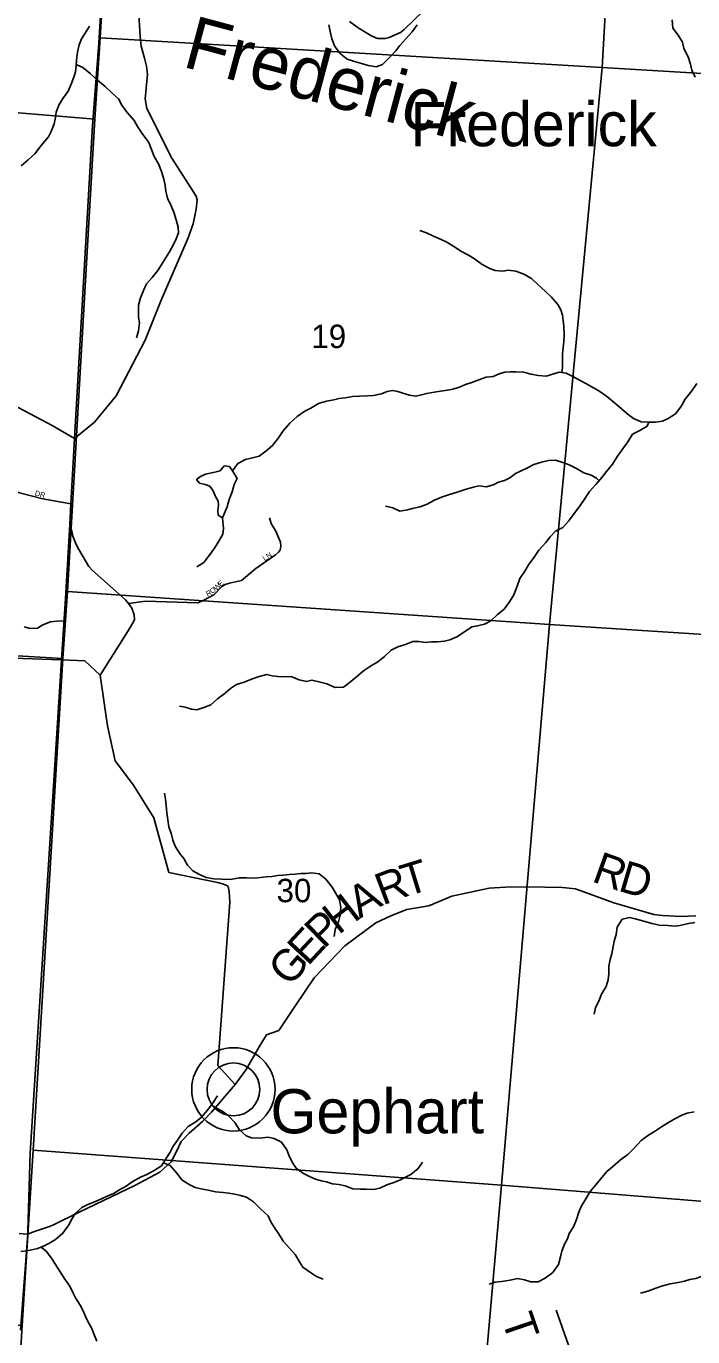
# Model space of a CAD drawing. Extents: x 1624196 to 2029251, y 146837 to 440034.
# Drawn here: x 1882613 to 1888902, y 284322 to 296690 of the extents above; entities that cross this region are included whole.
import ezdxf

# ---------------------------------------------------------------- set-up
doc = ezdxf.new("R2010")
doc.units = 0
for name, color, linetype in [('GM_X_County_Road', 7, 'Continuous'), ('GM_X_County_Road_Text', 7, 'Continuous'), ('GM_X_Minor_Lake', 7, 'Continuous'), ('GM_X_Minor_River', 7, 'Continuous'), ('GM_X_Minor_River_Text', 7, 'Continuous'), ('GM_X_Section', 7, 'Continuous'), ('GM_X_Section_Text', 7, 'Continuous'), ('GM_X_Township', 7, 'Continuous'), ('GM_X_Township_Road', 7, 'Continuous'), ('GM_X_Township_Road_Text', 7, 'Continuous'), ('GM_X_Township_ROW', 7, 'Continuous'), ('GM_X_Township_Subdivision', 7, 'Continuous'), ('GM_X_Township_Subdivision_Text', 7, 'Continuous'), ('GM_X_Unincorporated', 7, 'Continuous'), ('GM_X_Unincorporated_Location', 7, 'Continuous'), ('GM_X_Unincorporated_Text', 7, 'Continuous')]:
    doc.layers.add(name, color=color, linetype=linetype)

msp = doc.modelspace()

# ---------------------------------------------------------------- linework, layer by layer
at = {"layer": 'GM_X_County_Road'}
for points in [[(1885663, 296733), (1885744, 296673), (1885865, 296603), (1885911, 296580), (1885931, 296575), (1886001, 296575), (1886036, 296583), (1886143, 296630), (1886177, 296655), (1886555, 297027)], [(1882206, 293263), (1882857, 292921), (1883070, 292798)], [(1883070, 292798), (1883070, 292798), (1883035, 292181), (1883024, 291989), (1883042, 291924), (1883054, 291877), (1883083, 291798), (1883109, 291751), (1883205, 291592), (1883234, 291555), (1883550, 291278), (1883578, 291241), (1883611, 291199), (1883632, 291136), (1883634, 291092), (1883626, 291068), (1883570, 290976), (1883311, 290567), (1883380, 290088), (1883453, 289758), (1883625, 289527), (1883817, 289218), (1883959, 288705), (1884419, 288610), (1884464, 288598), (1884501, 288583), (1884517, 288571), (1884527, 288524), (1884535, 288422), (1884420, 286881), (1884584, 286703)], [(1881952, 290745), (1882941, 290709)], [(1882941, 290709), (1882946, 290709), (1883165, 290701), (1883311, 290567)], [(1882618, 285291), (1882627, 285290), (1882683, 285312), (1882834, 285362), (1882864, 285375), (1883120, 285502), (1883637, 285749), (1883875, 285877), (1883980, 285973), (1884034, 286078), (1884074, 286166), (1884151, 286245), (1884281, 286358), (1884360, 286443), (1884584, 286703), (1884687, 286844), (1884812, 287059), (1884880, 287172), (1884996, 287211), (1885154, 287449), (1885330, 287708), (1885619, 288011), (1885911, 288230), (1886054, 288295), (1886203, 288354), (1886412, 288388), (1886628, 288481), (1886982, 288555), (1887184, 288569), (1887507, 288565), (1887674, 288561), (1887797, 288548), (1888158, 288417), (1888534, 288306), (1888617, 288299), (1888792, 288287), (1888931, 288295)], [(1882548, 285297), (1882618, 285291)]]:
    msp.add_lwpolyline(points, dxfattribs=at)
at = {"layer": 'GM_X_Minor_Lake'}
for points in [[(1884558, 292494), (1884531, 292534), (1884480, 292540), (1884442, 292494), (1884392, 292480), (1884304, 292461), (1884256, 292439), (1884221, 292411), (1884249, 292377), (1884301, 292366), (1884345, 292350), (1884377, 292306), (1884399, 292252), (1884423, 292209), (1884427, 292169), (1884422, 292121), (1884424, 292077), (1884464, 292049)], [(1884464, 292049), (1884480, 292089), (1884509, 292153), (1884527, 292223), (1884557, 292297), (1884576, 292365), (1884602, 292421), (1884558, 292494)]]:
    msp.add_lwpolyline(points, dxfattribs=at)
at = {"layer": 'GM_X_Minor_River'}
for points in [[(1885467, 296704), (1885482, 296640), (1885498, 296569), (1885526, 296497), (1885577, 296429), (1885641, 296378)], [(1885641, 296378), (1885711, 296356), (1885777, 296337), (1885841, 296319), (1885915, 296305), (1885974, 296329), (1886040, 296394), (1886100, 296456), (1886139, 296508), (1886195, 296572), (1886253, 296638), (1886302, 296704)], [(1888708, 296749), (1888715, 296671), (1888763, 296604), (1888805, 296540), (1888819, 296480), (1888860, 296401), (1888880, 296333), (1888892, 296275), (1888926, 296209)], [(1883209, 296690), (1883169, 296624), (1883134, 296570), (1883114, 296514), (1883096, 296444), (1883089, 296370), (1883085, 296316), (1883079, 296260), (1883061, 296210), (1883038, 296144), (1883008, 296077), (1882958, 296008), (1882921, 295946), (1882897, 295877), (1882891, 295827), (1882878, 295769), (1882848, 295695), (1882822, 295645), (1882753, 295563), (1882695, 295485), (1882631, 295430), (1882564, 295372)], [(1883086, 296328), (1883147, 296299), (1883217, 296243), (1883287, 296182), (1883359, 296122), (1883417, 296064), (1883484, 296003), (1883518, 295937), (1883570, 295872), (1883632, 295800), (1883663, 295742), (1883713, 295669), (1883769, 295591), (1883795, 295525), (1883820, 295460), (1883860, 295392), (1883888, 295318), (1883912, 295247), (1883923, 295187), (1883931, 295133), (1883945, 295067), (1883977, 295002), (1884006, 294936), (1884028, 294862), (1884046, 294794), (1884050, 294741), (1884027, 294683), (1884003, 294629), (1883965, 294559), (1883928, 294501), (1883894, 294443), (1883854, 294385), (1883801, 294318), (1883747, 294258), (1883721, 294196), (1883690, 294126), (1883672, 294057), (1883672, 294007), (1883673, 293941), (1883681, 293889), (1883673, 293815), (1883655, 293749)], [(1887667, 293422), (1887673, 293466), (1887672, 293530), (1887672, 293596), (1887680, 293662), (1887685, 293712), (1887689, 293778), (1887685, 293855), (1887679, 293911), (1887672, 293963), (1887658, 294013), (1887630, 294063), (1887570, 294134), (1887508, 294190), (1887443, 294249), (1887379, 294309), (1887309, 294350), (1887233, 294378), (1887163, 294386), (1887111, 294379), (1887039, 294383), (1886987, 294403), (1886915, 294442), (1886843, 294496), (1886785, 294530), (1886721, 294565), (1886649, 294611), (1886581, 294652), (1886529, 294676), (1886455, 294708), (1886391, 294739), (1886327, 294763)], [(1888941, 293318), (1888894, 293248), (1888830, 293170), (1888788, 293098), (1888739, 293032), (1888671, 292988), (1888617, 292964), (1888550, 292952), (1888482, 292953), (1888414, 292955), (1888344, 292987), (1888292, 293024), (1888229, 293078), (1888161, 293139), (1888087, 293199), (1888017, 293250), (1887965, 293278), (1887893, 293318), (1887841, 293347), (1887777, 293381), (1887709, 293415), (1887643, 293426), (1887591, 293410), (1887519, 293388), (1887447, 293395), (1887375, 293407), (1887309, 293425), (1887233, 293428), (1887181, 293428), (1887130, 293426), (1887074, 293408), (1887020, 293384), (1886952, 293379), (1886884, 293353), (1886807, 293323), (1886757, 293308), (1886701, 293282), (1886639, 293266), (1886589, 293256), (1886523, 293246), (1886463, 293235), (1886392, 293225), (1886342, 293211), (1886290, 293197), (1886228, 293208), (1886168, 293226), (1886118, 293242), (1886068, 293251), (1886018, 293243), (1885964, 293221), (1885890, 293205), (1885833, 293203), (1885759, 293198), (1885691, 293194), (1885623, 293184), (1885567, 293175), (1885517, 293165), (1885445, 293151), (1885370, 293129), (1885298, 293084), (1885242, 293058), (1885168, 293006), (1885101, 292944), (1885037, 292872), (1884992, 292804), (1884936, 292734), (1884874, 292679), (1884811, 292633)], [(1888486, 292953), (1888472, 292915), (1888404, 292873), (1888334, 292839), (1888289, 292767), (1888233, 292689), (1888191, 292631), (1888146, 292557), (1888088, 292487), (1888031, 292415), (1887989, 292364), (1887927, 292298), (1887874, 292218), (1887824, 292146), (1887783, 292090), (1887731, 292018), (1887677, 291958), (1887606, 291924), (1887556, 291872), (1887516, 291818), (1887451, 291744), (1887399, 291671), (1887357, 291617), (1887318, 291547), (1887270, 291479), (1887246, 291405), (1887215, 291323), (1887173, 291259), (1887122, 291189), (1887058, 291135), (1886996, 291079), (1886936, 291047), (1886871, 291031), (1886819, 291022), (1886749, 290974), (1886675, 290926), (1886610, 290898), (1886560, 290886), (1886492, 290881), (1886436, 290879), (1886382, 290875), (1886316, 290882), (1886260, 290884), (1886192, 290854), (1886119, 290834), (1886057, 290801), (1885995, 290741), (1885932, 290693), (1885862, 290651), (1885796, 290605), (1885729, 290551), (1885659, 290494), (1885607, 290452), (1885529, 290450), (1885449, 290485), (1885375, 290503), (1885309, 290519), (1885257, 290506), (1885187, 290522), (1885113, 290554), (1885054, 290549), (1884986, 290553), (1884934, 290559), (1884884, 290573), (1884810, 290554), (1884740, 290528), (1884668, 290500), (1884597, 290476), (1884541, 290439), (1884489, 290397), (1884419, 290341), (1884356, 290285), (1884290, 290259), (1884224, 290240), (1884174, 290244), (1884112, 290264), (1884060, 290274)], [(1884811, 292633), (1884735, 292613), (1884683, 292601), (1884611, 292562), (1884558, 292494), (1884602, 292421), (1884576, 292365), (1884557, 292297), (1884527, 292223), (1884509, 292153), (1884480, 292089), (1884464, 292049), (1884474, 291949), (1884468, 291897), (1884429, 291829), (1884389, 291763), (1884338, 291695), (1884290, 291629), (1884224, 291587)], [(1888019, 292401), (1887995, 292426), (1887943, 292452), (1887875, 292476), (1887805, 292515), (1887735, 292549), (1887677, 292573), (1887607, 292594), (1887541, 292590), (1887475, 292576), (1887403, 292555), (1887337, 292519), (1887283, 292495), (1887230, 292469), (1887176, 292429), (1887126, 292402), (1887070, 292386), (1887020, 292362), (1886955, 292342), (1886883, 292351), (1886833, 292339), (1886763, 292321), (1886671, 292289), (1886598, 292268), (1886530, 292244), (1886464, 292218), (1886390, 292176), (1886326, 292153), (1886259, 292137), (1886209, 292125), (1886137, 292113), (1886073, 292144), (1886003, 292162)], [(1882595, 291021), (1882649, 291005), (1882719, 291008), (1882771, 291042), (1882841, 291070), (1882906, 291074), (1882968, 291079)], [(1883918, 289451), (1883928, 289395), (1883935, 289335), (1883941, 289268), (1883949, 289202), (1883958, 289134), (1883984, 289062), (1883998, 289008), (1884018, 288953), (1884060, 288885), (1884099, 288835), (1884135, 288772), (1884185, 288720), (1884247, 288684), (1884311, 288655), (1884383, 288645), (1884453, 288641), (1884503, 288636), (1884555, 288642), (1884625, 288654), (1884693, 288654), (1884744, 288651), (1884800, 288653), (1884876, 288663), (1884932, 288666), (1884986, 288674), (1885038, 288678), (1885094, 288686), (1885150, 288688), (1885202, 288693), (1885255, 288695), (1885305, 288699), (1885377, 288690), (1885439, 288640), (1885500, 288566), (1885530, 288513), (1885570, 288445), (1885580, 288375), (1885575, 288301), (1885561, 288237), (1885529, 288166), (1885518, 288098)], [(1888920, 288231), (1888862, 288221), (1888780, 288204), (1888730, 288198), (1888668, 288202), (1888589, 288207), (1888515, 288221), (1888441, 288245), (1888359, 288266), (1888307, 288278), (1888237, 288262), (1888189, 288188), (1888180, 288118), (1888160, 288054), (1888150, 288004), (1888138, 287936), (1888123, 287884), (1888111, 287818), (1888109, 287748), (1888104, 287691), (1888084, 287627), (1888042, 287555), (1888015, 287489), (1887985, 287429), (1887971, 287367)], [(1882563, 285126), (1882615, 285134), (1882665, 285142), (1882719, 285154), (1882775, 285176), (1882827, 285203), (1882890, 285241), (1882960, 285299), (1883014, 285379), (1883043, 285433), (1883075, 285485), (1883137, 285541), (1883195, 285569), (1883252, 285594), (1883322, 285624), (1883376, 285650), (1883436, 285674), (1883487, 285706), (1883557, 285745), (1883613, 285783), (1883691, 285827), (1883752, 285855), (1883820, 285891), (1883890, 285934), (1883937, 286010), (1883971, 286064), (1883997, 286114), (1884046, 286186), (1884086, 286244), (1884142, 286306), (1884213, 286350), (1884265, 286390), (1884325, 286462), (1884378, 286532), (1884418, 286596)], [(1884362, 286511), (1884395, 286487), (1884461, 286451), (1884519, 286409), (1884581, 286344), (1884627, 286276), (1884687, 286220), (1884739, 286199), (1884821, 286195), (1884893, 286205), (1884953, 286194), (1885021, 286160), (1885071, 286085), (1885092, 286035), (1885126, 285963), (1885160, 285913), (1885228, 285862), (1885286, 285834), (1885344, 285811), (1885396, 285795), (1885446, 285783), (1885504, 285767), (1885564, 285758), (1885624, 285746), (1885694, 285718), (1885768, 285715), (1885822, 285715), (1885890, 285713), (1885950, 285726), (1886015, 285756), (1886083, 285778), (1886143, 285804), (1886193, 285830), (1886243, 285853), (1886310, 285909), (1886352, 285969)], [(1888916, 286445), (1888848, 286433), (1888798, 286415), (1888728, 286377), (1888657, 286334), (1888607, 286302), (1888541, 286258), (1888474, 286218), (1888414, 286176), (1888352, 286106), (1888293, 286047), (1888219, 285991), (1888145, 285927), (1888090, 285881), (1888030, 285811), (1887986, 285757), (1887933, 285693), (1887893, 285623), (1887849, 285553), (1887826, 285497), (1887806, 285429), (1887776, 285359), (1887737, 285297), (1887719, 285247), (1887693, 285197), (1887666, 285129), (1887654, 285077), (1887636, 285003), (1887581, 284929), (1887509, 284875), (1887443, 284841), (1887375, 284842), (1887315, 284860), (1887247, 284872), (1887180, 284857), (1887098, 284845), (1887034, 284837), (1886980, 284820)], [(1883908, 285963), (1883970, 285938), (1884030, 285870), (1884084, 285801), (1884156, 285757), (1884208, 285730), (1884276, 285716), (1884330, 285706), (1884400, 285691), (1884470, 285683), (1884526, 285677), (1884582, 285667), (1884636, 285654), (1884690, 285640), (1884758, 285596), (1884826, 285527), (1884896, 285463), (1884921, 285408), (1884953, 285358), (1884993, 285298), (1885037, 285225), (1885097, 285159), (1885150, 285099), (1885192, 285028), (1885224, 284978), (1885286, 284936), (1885352, 284891), (1885414, 284867)], [(1889854, 285277), (1889812, 285254), (1889760, 285196), (1889696, 285164), (1889633, 285156), (1889583, 285152), (1889513, 285129), (1889451, 285107), (1889389, 285097), (1889325, 285065), (1889258, 285026), (1889200, 284998), (1889130, 284968), (1889060, 284930), (1888999, 284896), (1888931, 284873), (1888875, 284863), (1888823, 284847), (1888763, 284833), (1888689, 284822), (1888608, 284800), (1888552, 284782), (1888478, 284754), (1888410, 284735)], [(1882754, 285168), (1882805, 285127), (1882857, 285055), (1882900, 284987), (1882934, 284934), (1882978, 284866), (1883026, 284800), (1883054, 284739), (1883077, 284689), (1883123, 284619), (1883149, 284568), (1883173, 284514), (1883199, 284460), (1883230, 284406), (1883258, 284333), (1883280, 284281)]]:
    msp.add_lwpolyline(points, dxfattribs=at)
at = {"layer": 'GM_X_Section'}
for points in [[(1883645, 302029), (1888361, 301857), (1888046, 296301), (1883310, 296580), (1883619, 301605)], [(1879932, 301784), (1883619, 301605), (1883310, 296580), (1883262, 295812), (1878822, 296179), (1878930, 298897)], [(1888361, 301857), (1893753, 301644), (1893465, 295977), (1888046, 296301)], [(1883310, 296580), (1888046, 296301), (1887550, 291045), (1883004, 291354), (1883262, 295812)], [(1888046, 296301), (1893465, 295977), (1892951, 290694), (1887550, 291045)], [(1878822, 296179), (1883262, 295812), (1883004, 291354), (1882960, 290724), (1878909, 290960), (1878796, 293639)], [(1883004, 291354), (1887550, 291045), (1887098, 285754), (1882678, 286083), (1882960, 290724)], [(1887550, 291045), (1892951, 290694), (1892531, 285317), (1887098, 285754)], [(1878909, 290960), (1882960, 290724), (1882678, 286083), (1882574, 284429), (1877329, 284849), (1877776, 287862)], [(1882678, 286083), (1887098, 285754), (1886621, 280377), (1882346, 280682), (1882574, 284429)], [(1887098, 285754), (1892531, 285317), (1892084, 279944), (1890624, 280055), (1886735, 280370), (1886621, 280377)]]:
    msp.add_lwpolyline(points, close=True, dxfattribs=at)
at = {"layer": 'GM_X_Township'}
for points in [[(1882558, 284384), (1882627, 285290), (1882628, 285323), (1882649, 286054), (1882946, 290709), (1882984, 291290), (1883024, 291989), (1883035, 292181), (1883070, 292798), (1883240, 295753), (1883297, 296531), (1883427, 298679)], [(1883427, 298679), (1883297, 296531), (1883240, 295753), (1883070, 292798), (1883035, 292181), (1883024, 291989), (1882984, 291290), (1882946, 290709), (1882649, 286054), (1882628, 285323), (1882627, 285290), (1882558, 284384)]]:
    msp.add_lwpolyline(points, dxfattribs=at)
at = {"layer": 'GM_X_Township_Road'}
for points in [[(1883728, 296388), (1883698, 296501), (1883687, 296594), (1883656, 297111), (1883657, 297536), (1883626, 297883), (1883607, 298236), (1883584, 298327), (1883547, 298429), (1883427, 298679)], [(1888852, 282945), (1888004, 282983), (1888072, 283614), (1887990, 283776), (1887728, 284244), (1887614, 284573)]]:
    msp.add_lwpolyline(points, dxfattribs=at)
at = {"layer": 'GM_X_Township_ROW'}
for points in [[(1884213, 294947), (1884214, 294949), (1884216, 294962), (1884225, 295050), (1884216, 295085), (1884196, 295121), (1883986, 295444), (1883750, 295914), (1883735, 296003), (1883759, 296236), (1883747, 296313), (1883728, 296387), (1883728, 296388)], [(1884121, 294648), (1884140, 294692), (1884188, 294826), (1884213, 294947)], [(1883070, 292798), (1883258, 292953), (1883463, 293202), (1883736, 293728), (1883887, 294104), (1884121, 294647), (1884121, 294648)]]:
    msp.add_lwpolyline(points, dxfattribs=at)
at = {"layer": 'GM_X_Township_Subdivision'}
for points in [[(1881584, 292440), (1881624, 292316), (1881726, 292184), (1881737, 292173), (1881748, 292166), (1881755, 292161), (1881766, 292158), (1881835, 292147), (1881898, 292140), (1882051, 292137), (1882135, 292141), (1882184, 292155), (1882322, 292204), (1882504, 292281), (1882528, 292288), (1882544, 292289), (1882551, 292287), (1882770, 292229), (1883035, 292181)], [(1884762, 291557), (1884763, 291558), (1884771, 291565), (1884966, 291700), (1884995, 291727), (1885008, 291746), (1885017, 291782), (1885013, 291822), (1884969, 291923), (1884925, 291996), (1884908, 292050)], [(1883578, 291241), (1883738, 291263), (1884237, 291249), (1884289, 291274), (1884383, 291325), (1884458, 291401), (1884489, 291422), (1884530, 291435), (1884643, 291458), (1884762, 291557)]]:
    msp.add_lwpolyline(points, dxfattribs=at)
at = {"layer": 'GM_X_Unincorporated'}
for radius in [393, 249]:
    msp.add_circle((1884568, 286657), radius, dxfattribs=at)
at = {"layer": 'GM_X_Unincorporated_Location'}
msp.add_line((1884568, 286657), (1884568, 286657), dxfattribs=at)

# ---------------------------------------------------------------- texts
at = {"layer": 'GM_X_County_Road_Text'}
for s, rotation, p in [('T', 17.0592, (1886202, 288476)), ('R', 340.2233, (1887939, 288623)), ('D', 343.5247, (1888188, 288534)), ('R', 20.546, (1885976, 288391)), ('A', 30.0404, (1885759, 288265)), ('H', 37.5008, (1885559, 288110)), ('P', 44.3045, (1885421, 287975)), ('E', 46.9641, (1885270, 287813)), ('G', 49.2023, (1885100, 287616))]:
    msp.add_text(s, height=300, rotation=rotation, dxfattribs=at).set_placement(p)
at = {"layer": 'GM_X_Minor_River_Text'}
msp.add_text('Frederick', height=500, rotation=345.0015, dxfattribs=at).set_placement((1884075, 296311))
at = {"layer": 'GM_X_Section_Text'}
for s, p in [('19', (1885303, 293652)), ('30', (1884975, 288423))]:
    msp.add_text(s, height=221, rotation=0, dxfattribs=at).set_placement(p)
at = {"layer": 'GM_X_Township_Road_Text'}
msp.add_text('T', height=300, rotation=288.9546, dxfattribs=at).set_placement((1887096, 284486))
at = {"layer": 'GM_X_Township_Subdivision_Text'}
for s, rotation, p in [('DR', 345.2513, (1882690, 292262)), ('LN', 33.6867, (1884864, 291640)), ('O', 37.9552, (1884368, 291330)), ('W', 41.8506, (1884406, 291360)), ('E', 41.7334, (1884448, 291398)), ('R', 27.271, (1884324, 291306))]:
    msp.add_text(s, height=50, rotation=rotation, dxfattribs=at).set_placement(p)
at = {"layer": 'GM_X_Unincorporated_Text'}
for s, p in [('Frederick', (1886238, 295557)), ('Gephart', (1884918, 286242))]:
    msp.add_text(s, height=417, rotation=0, dxfattribs=at).set_placement(p)

doc.saveas('drawing.dxf')
